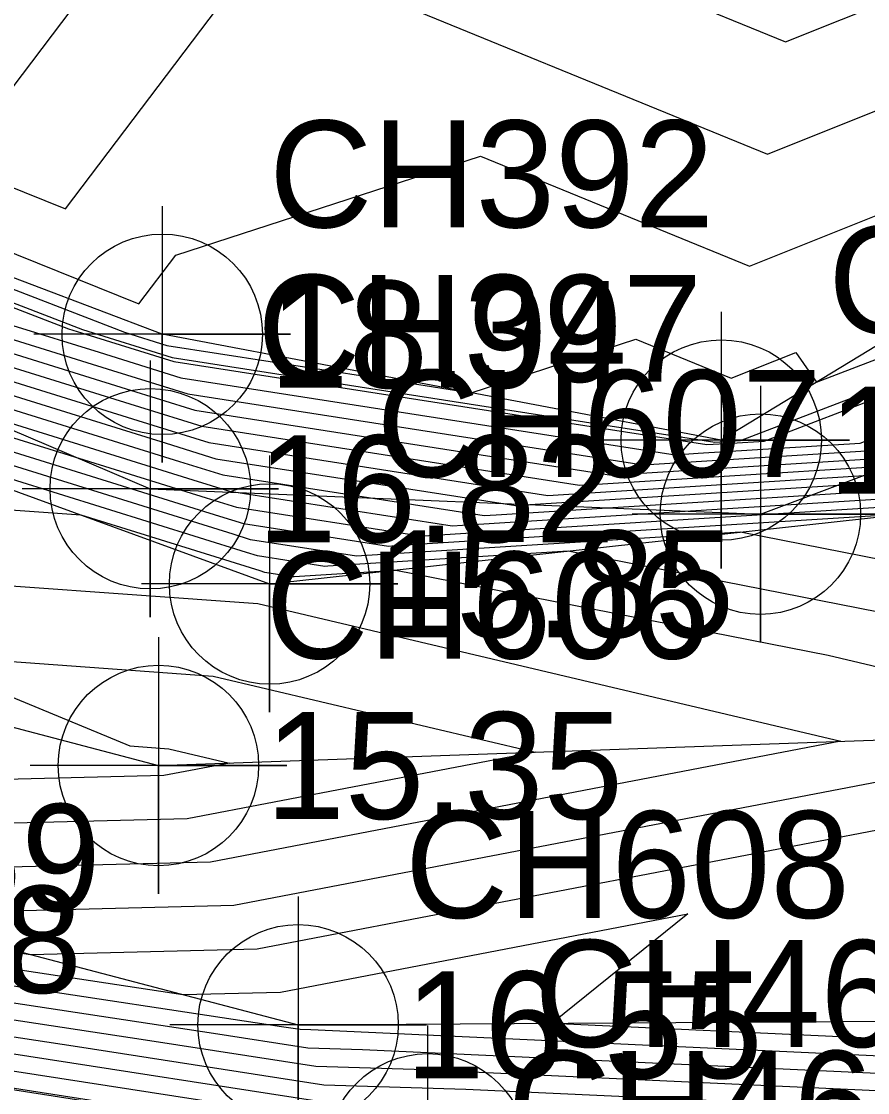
# Model space of a CAD drawing. Extents: x 2531902 to 2533249, y 715219 to 716099.
# Drawn here: x 2532750.37 to 2532770.16, y 715624.56 to 715649.61 of the extents above; entities that cross this region are included whole.
import ezdxf

# ---------------------------------------------------------------- set-up
doc = ezdxf.new("R2010")
doc.units = 0
for name, color, linetype in [('DTM Contours Major', 7, 'Continuous'), ('DTM Contours Minor', 7, 'Continuous'), ('Exist DTM Breakline', 7, 'Continuous'), ('Exist DTM Breakline Cogo Elevation', 7, 'Continuous'), ('Exist DTM Breakline Cogo Number', 7, 'Continuous'), ('Exist DTM Breakline Cogo Point CELL', 7, 'Continuous'), ('Exist DTM Breakline Underwater', 7, 'Continuous'), ('Exist DTM Breakline Underwater Cogo Elevation', 7, 'Continuous'), ('Exist DTM Breakline Underwater Cogo Number', 7, 'Continuous'), ('Exist DTM Breakline Underwater Cogo Point CELL', 7, 'Continuous'), ('Exist DTM Drainline', 7, 'Continuous'), ('Exist DTM Drainline Cogo Elevation', 7, 'Continuous'), ('Exist DTM Drainline Cogo Number', 7, 'Continuous'), ('Exist DTM Drainline Cogo Point CELL', 7, 'Continuous'), ('Exist Hydro Stream or Body of Water', 7, 'Continuous'), ('Scratch_Level_2', 7, 'Continuous')]:
    doc.layers.add(name, color=color, linetype=linetype)

msp = doc.modelspace()

# ---------------------------------------------------------------- linework, layer by layer
at = {"layer": 'DTM Contours Major'}
for points in [[(2532698.414, 715672.183), (2532699.276, 715670.494), (2532701.735, 715665.68), (2532703.336, 715663.355), (2532709.291, 715659.015), (2532712.31, 715656.815), (2532715.96, 715656.162), (2532716.704, 715653.61), (2532728.446, 715652.333), (2532729.386, 715652.261), (2532730.221, 715652.24), (2532753.117, 715643.004), (2532753.979, 715644.143), (2532761.108, 715646.458), (2532767.397, 715643.887), (2532771.648, 715645.586), (2532773.008, 715643.628), (2532773.519, 715643.823), (2532778.546, 715645.747), (2532781.571, 715646.176), (2532784.009, 715646.521)], [(2532695.656, 715667.664), (2532696.465, 715666.08), (2532698.525, 715663.089), (2532702.421, 715657.435), (2532708.69, 715652.865), (2532713.943, 715650.206), (2532714.641, 715649.853), (2532720.731, 715649.208), (2532730.317, 715648.664), (2532732.302, 715648.552), (2532747.564, 715642.658), (2532752.818, 715641.023), (2532754.428, 715640.521), (2532764.171, 715639.003), (2532764.627, 715639.031), (2532774.478, 715639.649), (2532781.252, 715642.242), (2532785.328, 715642.819), (2532785.784, 715642.95)], [(2532692.396, 715664.735), (2532696.006, 715659.496), (2532701.259, 715651.839), (2532710.439, 715647.191), (2532712.911, 715646.123), (2532715.06, 715646.253), (2532720.754, 715645.939), (2532735.071, 715645.127), (2532735.759, 715645.088), (2532741.045, 715643.047), (2532754.382, 715638.895), (2532755.242, 715638.628), (2532760.446, 715637.816), (2532760.69, 715637.832), (2532779.291, 715638.999), (2532783.02, 715638.265)], [(2532685.255, 715654.828), (2532691.3, 715646.332), (2532696.58, 715641.634), (2532697.068, 715641.462), (2532704.54, 715638.833), (2532713.504, 715635.916), (2532714.36, 715635.643), (2532723.662, 715632.678), (2532735.847, 715628.442), (2532736.64, 715628.322), (2532753.273, 715625.799), (2532757.258, 715625.179), (2532759.557, 715625.11), (2532775.441, 715624.38), (2532776.659, 715624.324)], [(2532713.794, 715641.93), (2532723.088, 715642.496), (2532736.736, 715641.742), (2532744.32, 715638.604), (2532751.762, 715638.071), (2532755.947, 715636.768), (2532756.057, 715636.734), (2532756.721, 715636.63), (2532756.752, 715636.632), (2532759.128, 715636.781), (2532769.239, 715634.791), (2532776.683, 715633.031), (2532755.339, 715628.939), (2532747.02, 715628.731), (2532741.325, 715629.595)]]:
    msp.add_lwpolyline(points, dxfattribs=at)
at = {"layer": 'DTM Contours Minor'}
for points in [[(2532679.367, 715700.173), (2532686.165, 715677.082), (2532683.7, 715679.591), (2532686.71, 715673.827), (2532687.789, 715667.373), (2532688.156, 715666.595), (2532691.703, 715662.81), (2532700.481, 715650.017), (2532705.944, 715647.251), (2532712.54, 715644.401), (2532718.271, 715644.75), (2532733.463, 715643.911), (2532736.973, 715643.712), (2532737.141, 715643.703), (2532738.437, 715643.202), (2532755.008, 715638.044), (2532755.568, 715637.87), (2532758.956, 715637.342), (2532759.115, 715637.352), (2532771.225, 715638.112), (2532782.415, 715635.91), (2532797.554, 715641.39), (2532801.86, 715642.63)], [(2532802.238, 715642.032), (2532782.087, 715634.737), (2532767.193, 715637.669), (2532758.327, 715637.112), (2532758.211, 715637.105), (2532755.731, 715637.491), (2532755.321, 715637.619), (2532739.704, 715642.48), (2532738.594, 715642.559), (2532737.463, 715643.027), (2532719.877, 715643.999), (2532712.354, 715643.541), (2532703.696, 715647.281), (2532700.092, 715649.106), (2532694.301, 715657.546), (2532685.803, 715666.613), (2532684.925, 715668.478), (2532684.401, 715671.608), (2532674.717, 715690.15)], [(2532680.44, 715664.202), (2532694.141, 715644.949), (2532696.891, 715642.503), (2532697.145, 715642.413), (2532707.334, 715638.828), (2532713.454, 715636.836), (2532714.038, 715636.65), (2532726.723, 715632.606), (2532734.839, 715629.785), (2532735.368, 715629.705), (2532754.145, 715626.858), (2532756.43, 715626.915), (2532765.962, 715628.742), (2532762.782, 715626.183), (2532777.586, 715625.503), (2532778.432, 715625.464), (2532781.602, 715625.476), (2532796.599, 715625.363), (2532796.712, 715625.362), (2532796.887, 715625.399), (2532820.079, 715630.296)], [(2532680.711, 715662.952), (2532693.194, 715645.41), (2532696.787, 715642.213), (2532697.119, 715642.096), (2532706.403, 715638.829), (2532713.471, 715636.529), (2532714.146, 715636.314), (2532725.703, 715632.63), (2532735.175, 715629.337), (2532735.792, 715629.244), (2532756.457, 715626.11), (2532756.888, 715626.043), (2532757.137, 715626.036), (2532776.871, 715625.128), (2532778.124, 715625.071), (2532782.819, 715625.089), (2532796.483, 715624.986), (2532796.744, 715624.984), (2532797.148, 715625.069), (2532818.278, 715629.531)], [(2532680.982, 715661.701), (2532692.247, 715645.871), (2532696.684, 715641.923), (2532697.094, 715641.779), (2532705.471, 715638.831), (2532713.487, 715636.222), (2532714.253, 715635.978), (2532724.683, 715632.654), (2532735.511, 715628.89), (2532736.216, 715628.783), (2532754.865, 715625.955), (2532757.073, 715625.611), (2532758.347, 715625.573), (2532776.156, 715624.754), (2532777.816, 715624.678), (2532784.036, 715624.702), (2532796.367, 715624.609), (2532796.776, 715624.606), (2532797.409, 715624.739), (2532816.477, 715628.766)], [(2532681.524, 715659.201), (2532690.353, 715646.793), (2532696.477, 715641.344), (2532697.043, 715641.145), (2532703.609, 715638.834), (2532713.521, 715635.609), (2532714.467, 715635.307), (2532722.642, 715632.701), (2532736.183, 715627.994), (2532737.064, 715627.861), (2532751.681, 715625.644), (2532757.443, 715624.748), (2532760.767, 715624.647), (2532774.726, 715624.006), (2532777.201, 715623.892), (2532786.471, 715623.928), (2532796.136, 715623.855), (2532796.841, 715623.85), (2532797.93, 715624.08), (2532812.876, 715627.235)], [(2532681.795, 715657.95), (2532689.406, 715647.255), (2532696.373, 715641.055), (2532697.018, 715640.828), (2532702.678, 715638.836), (2532713.538, 715635.302), (2532714.575, 715634.971), (2532721.622, 715632.725), (2532736.519, 715627.547), (2532737.489, 715627.399), (2532750.09, 715625.489), (2532757.628, 715624.316), (2532761.978, 715624.184), (2532774.011, 715623.631), (2532776.893, 715623.499), (2532787.688, 715623.54), (2532796.02, 715623.478), (2532796.873, 715623.471), (2532798.191, 715623.75), (2532811.075, 715626.47)], [(2532682.066, 715656.7), (2532688.459, 715647.716), (2532696.27, 715640.765), (2532696.992, 715640.511), (2532701.747, 715638.838), (2532713.554, 715634.995), (2532714.682, 715634.636), (2532720.601, 715632.749), (2532736.855, 715627.099), (2532737.913, 715626.938), (2532748.498, 715625.333), (2532757.813, 715623.884), (2532763.188, 715623.722), (2532773.296, 715623.257), (2532776.585, 715623.106), (2532788.906, 715623.153), (2532795.904, 715623.101), (2532796.905, 715623.093), (2532798.452, 715623.42), (2532809.275, 715625.705)], [(2532682.336, 715655.45), (2532687.512, 715648.177), (2532696.166, 715640.475), (2532696.967, 715640.194), (2532700.816, 715638.839), (2532713.571, 715634.688), (2532714.789, 715634.3), (2532719.581, 715632.773), (2532737.191, 715626.651), (2532738.337, 715626.477), (2532746.906, 715625.178), (2532757.998, 715623.452), (2532764.398, 715623.259), (2532772.581, 715622.883), (2532776.277, 715622.713), (2532790.123, 715622.766), (2532795.789, 715622.724), (2532796.937, 715622.715), (2532798.713, 715623.09), (2532807.474, 715624.94)], [(2532749.69, 715647.445), (2532754.343, 715653.589), (2532754.988, 715653.712), (2532756.004, 715653.858), (2532756.926, 715653.758), (2532768.244, 715649.13), (2532777.451, 715652.81), (2532777.691, 715652.781), (2532777.938, 715652.803), (2532788.478, 715650.962), (2532791.367, 715650.933), (2532803.786, 715654.387)], [(2532731.498, 715653.253), (2532751.403, 715645.225), (2532754.959, 715649.92), (2532757.477, 715650.738), (2532767.82, 715646.508), (2532774.813, 715649.303), (2532777.049, 715646.083), (2532777.138, 715646.116), (2532778.005, 715646.448), (2532778.527, 715646.522), (2532780.005, 715646.731), (2532783.113, 715649.74), (2532788.125, 715648.865), (2532789.386, 715648.852), (2532804.655, 715653.1)], [(2532730.228, 715650.63), (2532751.475, 715642.425), (2532751.879, 715642.299), (2532753.939, 715641.658), (2532766.406, 715639.714), (2532766.99, 715639.751), (2532767.747, 715639.798), (2532779.629, 715644.345), (2532786.777, 715645.357), (2532789.883, 715646.252), (2532790.402, 715646.401), (2532806.566, 715649.609)], [(2532735.772, 715648.915), (2532752.779, 715642.347), (2532753.776, 715642.036), (2532759.812, 715641.095), (2532760.888, 715640.928), (2532764.739, 715642.179), (2532766.973, 715641.265), (2532768.484, 715641.869), (2532768.967, 715641.173), (2532769.9, 715641.531), (2532779.087, 715645.046), (2532784.615, 715645.829), (2532787.26, 715646.203), (2532789.256, 715646.778), (2532802.068, 715649.321)], [(2532750.171, 715642.502), (2532752.192, 715641.873), (2532754.102, 715641.279), (2532765.661, 715639.477), (2532766.202, 715639.511), (2532769.991, 715639.749), (2532780.17, 715643.644), (2532786.294, 715644.511), (2532788.955, 715645.277), (2532791.548, 715646.024), (2532806.271, 715648.946)], [(2532713.029, 715641.979), (2532716.741, 715641.26), (2532724.694, 715641.744), (2532736.373, 715641.099), (2532747.184, 715636.626), (2532755.897, 715636.002), (2532769.535, 715632.777), (2532754.794, 715629.951), (2532743.458, 715629.668), (2532734.095, 715631.088), (2532733.831, 715631.128), (2532729.784, 715632.535), (2532713.717, 715637.657), (2532713.404, 715637.756), (2532710.127, 715638.823), (2532697.221, 715643.364), (2532697.201, 715643.371), (2532696.982, 715643.566), (2532693.501, 715648.458), (2532695.572, 715646.199), (2532697.642, 715644.211), (2532704.931, 715642.789), (2532712.237, 715641.951), (2532713.029, 715641.979)], [(2532748.867, 715642.58), (2532752.505, 715641.448), (2532754.265, 715640.9), (2532764.916, 715639.24), (2532765.415, 715639.271), (2532772.234, 715639.699), (2532780.711, 715642.943), (2532785.811, 715643.665), (2532788.027, 715644.303), (2532792.694, 715645.647), (2532805.976, 715648.283)], [(2532746.26, 715642.736), (2532753.131, 715640.597), (2532754.59, 715640.143), (2532763.426, 715638.765), (2532763.84, 715638.791), (2532776.721, 715639.6), (2532781.793, 715641.541), (2532784.845, 715641.973), (2532786.171, 715642.355), (2532794.985, 715644.893), (2532805.385, 715646.956)], [(2532744.956, 715642.813), (2532753.444, 715640.172), (2532754.753, 715639.764), (2532762.681, 715638.528), (2532763.052, 715638.551), (2532778.965, 715639.55), (2532782.335, 715640.84), (2532784.362, 715641.127), (2532785.243, 715641.38), (2532796.131, 715644.515), (2532805.09, 715646.293)], [(2532743.652, 715642.891), (2532753.756, 715639.746), (2532754.916, 715639.385), (2532761.936, 715638.291), (2532762.265, 715638.312), (2532781.208, 715639.501), (2532782.876, 715640.139), (2532783.879, 715640.281), (2532784.315, 715640.406), (2532797.277, 715644.138), (2532804.795, 715645.63)], [(2532742.348, 715642.969), (2532754.069, 715639.321), (2532755.079, 715639.006), (2532761.191, 715638.054), (2532761.477, 715638.072), (2532783.323, 715639.443), (2532783.399, 715639.428), (2532783.502, 715639.465), (2532798.422, 715643.761), (2532804.499, 715644.967)], [(2532739.741, 715643.124), (2532754.695, 715638.47), (2532755.405, 715638.249), (2532759.701, 715637.579), (2532759.902, 715637.592), (2532775.258, 715638.556), (2532782.743, 715637.082), (2532792.87, 715640.748), (2532800.714, 715643.007), (2532803.909, 715643.641)], [(2532716.602, 715641.188), (2532719.688, 715640.59), (2532726.3, 715640.993), (2532736.01, 715640.456), (2532750.047, 715634.648), (2532754.857, 715634.304), (2532762.386, 715632.523), (2532754.248, 715630.963), (2532739.896, 715630.605), (2532733.671, 715631.549), (2532733.495, 715631.576), (2532730.804, 715632.511), (2532713.61, 715637.992), (2532713.387, 715638.063), (2532711.058, 715638.821), (2532700.961, 715642.374), (2532712.558, 715641.045), (2532716.602, 715641.188)], [(2532720.174, 715640.397), (2532722.634, 715639.92), (2532727.906, 715640.241), (2532735.646, 715639.814), (2532752.91, 715632.67), (2532753.818, 715632.605), (2532755.238, 715632.27), (2532753.703, 715631.975), (2532736.334, 715631.542), (2532733.246, 715632.01), (2532733.159, 715632.024), (2532731.825, 715632.487), (2532713.502, 715638.328), (2532713.37, 715638.37), (2532711.989, 715638.819), (2532706.002, 715640.926), (2532712.879, 715640.138), (2532720.174, 715640.397)], [(2532734.943, 715630.166), (2532750.583, 715627.794), (2532755.884, 715627.927), (2532777.999, 715632.167), (2532770.621, 715626.23), (2532778.301, 715625.877), (2532778.74, 715625.857), (2532780.384, 715625.863), (2532793.546, 715625.764), (2532790.151, 715628.938), (2532785.096, 715633.523), (2532787.698, 715635.714), (2532781.759, 715633.564), (2532763.16, 715637.225), (2532757.54, 715636.872), (2532757.466, 715636.868), (2532755.894, 715637.113), (2532755.634, 715637.194), (2532745.733, 715640.275)]]:
    msp.add_lwpolyline(points, dxfattribs=at)
at = {"layer": 'Exist DTM Breakline'}
msp.add_lwpolyline([(2532863.072, 715660.678), (2532859.426, 715662.085), (2532849.717, 715661.422), (2532847.724, 715658.051), (2532825.76, 715655.245), (2532806.743, 715650.005), (2532787.852, 715647.24), (2532777.892, 715646.595), (2532766.74, 715639.821), (2532753.665, 715642.294), (2532729.328, 715651.531), (2532716.286, 715652.801)], dxfattribs=at)
at = {"layer": 'Exist DTM Breakline Cogo Point CELL'}
for points in [[(2532753.665, 715645.294), (2532753.665, 715639.294), (2532753.665, 715642.294), (2532756.665, 715642.294), (2532750.665, 715642.294)], [(2532766.74, 715642.821), (2532766.74, 715636.821), (2532766.74, 715639.821), (2532769.74, 715639.821), (2532763.74, 715639.821)], [(2532766.74, 715642.821), (2532766.74, 715636.821), (2532766.74, 715639.821), (2532769.74, 715639.821), (2532763.74, 715639.821)], [(2532753.386, 715641.683), (2532753.386, 715635.683), (2532753.386, 715638.683), (2532756.386, 715638.683), (2532750.386, 715638.683)], [(2532767.656, 715641.089), (2532767.656, 715635.089), (2532767.656, 715638.089), (2532770.656, 715638.089), (2532764.656, 715638.089)], [(2532759.871, 715626.13), (2532759.871, 715620.13), (2532759.871, 715623.13), (2532762.871, 715623.13), (2532756.871, 715623.13)]]:
    msp.add_lwpolyline(points, dxfattribs=at)
for centre in [(2532753.665, 715642.294), (2532766.74, 715639.821), (2532766.74, 715639.821), (2532753.386, 715638.683), (2532767.656, 715638.089), (2532759.871, 715623.13)]:
    msp.add_circle(centre, 2.344, dxfattribs=at)
at = {"layer": 'Exist DTM Breakline Underwater'}
for points in [[(2532646.748, 715755.182), (2532668.676, 715717.147), (2532677.241, 715702.567), (2532689.842, 715666.582), (2532701.723, 715652.924), (2532713.134, 715647.155), (2532737.59, 715643.253), (2532756.176, 715636.457), (2532783.406, 715639.452), (2532803.254, 715642.171), (2532813.801, 715644.931), (2532836.277, 715651.081), (2532865.559, 715653.815), (2532885.826, 715645.124), (2532889.946, 715643.683), (2532906.865, 715630.423), (2532927.34, 715618.228), (2532957.965, 715607.729), (2532978.566, 715598.571), (2533001.091, 715586.568), (2533028.19, 715572.821)], [(2532642.404, 715750.56), (2532658.799, 715717.787), (2532669.356, 715695.376), (2532679.885, 715666.767), (2532697.228, 715643.446), (2532713.346, 715638.817), (2532732.829, 715632.464), (2532756.843, 715626.148), (2532779.072, 715626.28), (2532796.688, 715625.652), (2532823.757, 715631.859), (2532837.11, 715635.289), (2532855.521, 715634.196), (2532877.341, 715623.453), (2532903.322, 715612.979), (2532923.748, 715606.844), (2532938.002, 715599.697), (2532947.164, 715595.611), (2532973.382, 715584.595), (2532998.348, 715572.794), (2533019.077, 715559.415)]]:
    msp.add_lwpolyline(points, dxfattribs=at)
at = {"layer": 'Exist DTM Breakline Underwater Cogo Point CELL'}
for points in [[(2532756.176, 715639.457), (2532756.176, 715633.457), (2532756.176, 715636.457), (2532759.176, 715636.457), (2532753.176, 715636.457)], [(2532756.843, 715629.148), (2532756.843, 715623.148), (2532756.843, 715626.148), (2532759.843, 715626.148), (2532753.843, 715626.148)]]:
    msp.add_lwpolyline(points, dxfattribs=at)
for centre in [(2532756.176, 715636.457), (2532756.843, 715626.148)]:
    msp.add_circle(centre, 2.344, dxfattribs=at)
at = {"layer": 'Exist DTM Drainline'}
msp.add_lwpolyline([(2532712.089, 715642.317), (2532734.218, 715637.287), (2532753.576, 715632.211), (2532781.659, 715633.208), (2532801.91, 715635.068), (2532816.971, 715637.962), (2532839.573, 715644.872), (2532859.48, 715643.736), (2532879.315, 715631.66), (2532904.837, 715623.619), (2532925.407, 715612.713), (2532951.291, 715602.124), (2532975.159, 715591.05), (2532999.274, 715579.213), (2533023.429, 715565.909)], dxfattribs=at)
at = {"layer": 'Exist DTM Drainline Cogo Point CELL'}
msp.add_lwpolyline([(2532753.576, 715635.211), (2532753.576, 715629.211), (2532753.576, 715632.211), (2532756.576, 715632.211), (2532750.576, 715632.211)], dxfattribs=at)
msp.add_circle((2532753.576, 715632.211), 2.344, dxfattribs=at)
at = {"layer": 'Exist Hydro Stream or Body of Water'}
msp.add_lwpolyline([(2532649.354, 715760.815), (2532664.017, 715740.37), (2532664.948, 715738.535), (2532665.526, 715737.396), (2532678.872, 715715.247), (2532680.996, 715711.651), (2532685.175, 715704.702), (2532691.901, 715686.059), (2532694.324, 715677.828), (2532695.093, 715675.214), (2532699.89, 715665.82), (2532703.016, 715661.283), (2532714.635, 715652.814), (2532715.929, 715652.16), (2532727.227, 715650.963), (2532730.055, 715650.803), (2532751.801, 715642.405), (2532753.898, 715641.752), (2532766.592, 715639.773), (2532767.187, 715639.811), (2532779.493, 715644.52), (2532786.898, 715645.569), (2532790.115, 715646.495), (2532806.64, 715649.775)], dxfattribs=at)
at = {"layer": 'Scratch_Level_2'}
for points in [[(2532714.118, 715649.677), (2532729.178, 715648.995), (2532753.386, 715638.683), (2532767.656, 715638.089), (2532777.579, 715641.803), (2532788.373, 715643.181), (2532801.718, 715645.997), (2532807.244, 715648.747), (2532822.52, 715652.218), (2532826.019, 715654.258), (2532837.833, 715654.827), (2532847.619, 715656.074), (2532850.366, 715659.741), (2532854.722, 715660.175), (2532860.554, 715659.882), (2532861.668, 715659.678), (2532862.953, 715658.263)], [(2532714.664, 715634.736), (2532739.321, 715626.311), (2532759.871, 715623.13), (2532773.772, 715622.161), (2532797.407, 715622.564), (2532828.795, 715628.744), (2532834.22, 715630.983), (2532845.975, 715632.207), (2532853.028, 715629.31), (2532854.542, 715628.512), (2532875.028, 715620.214), (2532888.893, 715614.569), (2532909.676, 715606.722), (2532925.335, 715600.738), (2532945.352, 715592.461), (2532962.769, 715583.896), (2532993.283, 715570.726), (2533017.454, 715556.427)]]:
    msp.add_lwpolyline(points, dxfattribs=at)

# ---------------------------------------------------------------- texts
at = {"layer": 'Exist DTM Breakline Cogo Elevation'}
for s, p in [('18.94', (2532756.165, 715641.044)), ('18.09', (2532769.24, 715638.571)), ('18.69', (2532769.24, 715638.571)), ('16.82', (2532755.886, 715637.433))]:
    msp.add_text(s, height=2.5, dxfattribs=at).set_placement(p)
at = {"layer": 'Exist DTM Breakline Cogo Number'}
for s, p in [('CH392', (2532756.165, 715644.794)), ('CH391', (2532769.24, 715642.321)), ('CH391', (2532769.24, 715642.321)), ('CH397', (2532755.886, 715641.183)), ('CH459', (2532741.821, 715628.811)), ('CH458', (2532741.383, 715626.895)), ('CH460', (2532762.371, 715625.63)), ('CH461', (2532761.746, 715623.039))]:
    msp.add_text(s, height=2.5, dxfattribs=at).set_placement(p)
at = {"layer": 'Exist DTM Breakline Underwater Cogo Elevation'}
for s, p in [('15.85', (2532758.676, 715635.207)), ('16.55', (2532759.343, 715624.898))]:
    msp.add_text(s, height=2.5, dxfattribs=at).set_placement(p)
at = {"layer": 'Exist DTM Breakline Underwater Cogo Number'}
for s, p in [('CH607', (2532758.676, 715638.957)), ('CH608', (2532759.343, 715628.648))]:
    msp.add_text(s, height=2.5, dxfattribs=at).set_placement(p)
at = {"layer": 'Exist DTM Drainline Cogo Elevation'}
msp.add_text('15.35', height=2.5, dxfattribs=at).set_placement((2532756.076, 715630.961))
at = {"layer": 'Exist DTM Drainline Cogo Number'}
msp.add_text('CH606', height=2.5, dxfattribs=at).set_placement((2532756.076, 715634.711))

doc.saveas('drawing.dxf')
